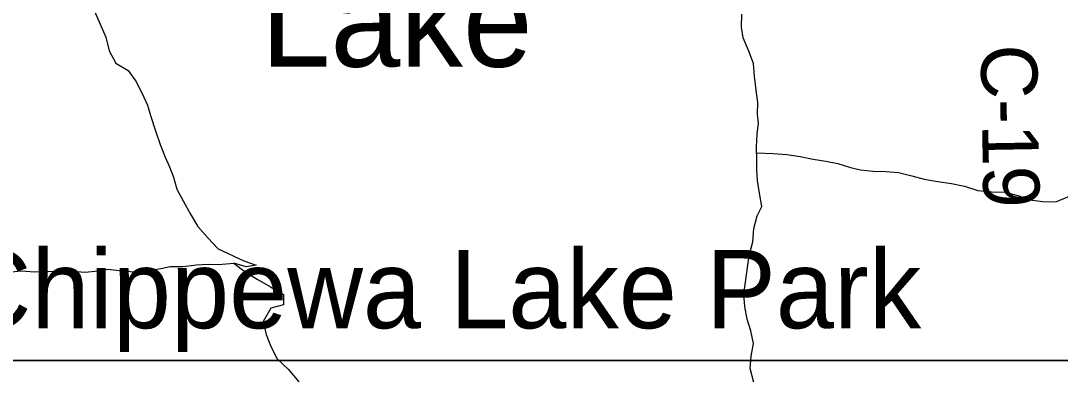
# Model space of a CAD drawing. Extents: x 1985906 to 2277390, y 930619 to 1324581.
# Drawn here: x 2129018 to 2134559, y 1116054 to 1117937 of the extents above; entities that cross this region are included whole.
import ezdxf

# ---------------------------------------------------------------- set-up
doc = ezdxf.new("R2010")
doc.units = 0
for name, color, linetype in [('GM_X_County_Road_Text', 7, 'Continuous'), ('GM_X_Major_Lake', 7, 'Continuous'), ('GM_X_Major_Lake_Text', 7, 'Continuous'), ('GM_X_Minor_River', 7, 'Continuous'), ('GM_X_Township', 7, 'Continuous'), ('GM_X_Unincorporated_Text', 7, 'Continuous')]:
    doc.layers.add(name, color=color, linetype=linetype)

msp = doc.modelspace()

# ---------------------------------------------------------------- linework, layer by layer
at = {"layer": 'GM_X_Major_Lake'}
for points in [[(2129410.9, 1117987.4), (2129441.3, 1117919.3), (2129471.7, 1117849.2), (2129490, 1117777.1), (2129524.4, 1117711), (2129590.9, 1117671.1), (2129631.3, 1117615), (2129665.7, 1117548.9), (2129694, 1117486.8), (2129710.3, 1117432.8), (2129738.8, 1117344.6), (2129761.1, 1117278.5), (2129787.5, 1117210.4), (2129811.8, 1117158.3), (2129832.1, 1117104.2), (2129850.4, 1117040.1), (2129884.8, 1116974), (2129923.2, 1116905.9), (2129961.7, 1116839.9), (2130016.1, 1116779.9), (2130070.6, 1116721.9), (2130207.4, 1116658.1), (2130273.8, 1116634.2), (2130219.6, 1116626), (2130153.2, 1116645.9), (2130215.7, 1116597.9), (2130278.1, 1116560), (2130348.6, 1116520.1), (2130419.1, 1116478.2), (2130419.3, 1116424), (2130351, 1116405.8), (2130311.1, 1116335.5), (2130325.5, 1116265.4), (2130351.8, 1116201.3), (2130384.2, 1116135.2), (2130442.7, 1116081.2), (2130501.2, 1116013.2)], [(2129410.9, 1117987.4), (2129441.3, 1117919.3), (2129471.7, 1117849.2), (2129490, 1117777.1), (2129524.4, 1117711), (2129590.9, 1117671.1), (2129631.3, 1117615), (2129665.7, 1117548.9), (2129694, 1117486.8), (2129710.3, 1117432.8), (2129738.8, 1117344.6), (2129761.1, 1117278.5), (2129787.5, 1117210.4), (2129811.8, 1117158.3), (2129832.1, 1117104.2), (2129850.4, 1117040.1), (2129884.8, 1116974), (2129923.2, 1116905.9), (2129961.7, 1116839.9), (2130016.1, 1116779.9), (2130070.6, 1116721.9), (2130207.4, 1116658.1), (2130273.8, 1116634.2), (2130219.6, 1116626), (2130153.2, 1116645.9), (2130215.7, 1116597.9), (2130278.1, 1116560), (2130348.6, 1116520.1), (2130419.1, 1116478.2), (2130419.3, 1116424), (2130351, 1116405.8), (2130311.1, 1116335.5), (2130325.5, 1116265.4), (2130351.8, 1116201.3), (2130384.2, 1116135.2), (2130442.7, 1116081.2), (2130501.2, 1116013.2)], [(2132926.1, 1116009.7), (2132905.8, 1116083.9), (2132911.5, 1116150), (2132923.3, 1116218.2), (2132909, 1116284.4), (2132890.7, 1116346.5), (2132878.4, 1116414.6), (2132872.1, 1116480.8), (2132901.5, 1116685.4), (2132921.3, 1116759.6), (2132925, 1116829.8), (2132942.9, 1116898), (2132968.8, 1116948.2), (2132956.5, 1117018.4), (2132946.2, 1117086.5), (2132941.9, 1117142.6), (2132941.7, 1117194.8), (2132939.5, 1117262.9), (2132943.2, 1117335.1), (2132951.1, 1117389.3), (2132944.8, 1117439.4), (2132946.6, 1117501.6), (2132938.3, 1117567.7), (2132930, 1117641.9), (2132923.7, 1117710.1), (2132899.4, 1117774.2), (2132869, 1117846.3), (2132860.7, 1117902.4), (2132862.5, 1117972.6)], [(2132926.1, 1116009.7), (2132905.8, 1116083.9), (2132911.5, 1116150), (2132923.3, 1116218.2), (2132909, 1116284.4), (2132890.7, 1116346.5), (2132878.4, 1116414.6), (2132872.1, 1116480.8), (2132901.5, 1116685.4), (2132921.3, 1116759.6), (2132925, 1116829.8), (2132942.9, 1116898), (2132968.8, 1116948.2), (2132956.5, 1117018.4), (2132946.2, 1117086.5), (2132941.9, 1117142.6), (2132941.7, 1117194.8), (2132939.5, 1117262.9), (2132943.2, 1117335.1), (2132951.1, 1117389.3), (2132944.8, 1117439.4), (2132946.6, 1117501.6), (2132938.3, 1117567.7), (2132930, 1117641.9), (2132923.7, 1117710.1), (2132899.4, 1117774.2), (2132869, 1117846.3), (2132860.7, 1117902.4), (2132862.5, 1117972.6)]]:
    msp.add_lwpolyline(points, dxfattribs=at)
at = {"layer": 'GM_X_Minor_River'}
for points in [[(2132938.2, 1117232.9), (2133029.2, 1117230.1), (2133101.4, 1117224.8), (2133173.6, 1117213.5), (2133241.6, 1117200.2), (2133309.7, 1117188.9), (2133373.8, 1117175.8), (2133441.7, 1117154.5), (2133493.8, 1117143.5), (2133561.9, 1117136.3), (2133630.2, 1117133), (2133696.4, 1117127.8), (2133768.4, 1117110.5), (2133834.4, 1117093.2), (2133906.5, 1117079.9), (2133978.7, 1117070.6), (2134048.7, 1117055.3), (2134120.6, 1117031.9), (2134192.8, 1117024.6), (2134265.1, 1117023.3), (2134333.1, 1117006), (2134399, 1116982.8), (2134465.1, 1116973.5), (2134535.4, 1116972.3), (2134608.3, 1117003.1)], [(2128952.2, 1116597.7), (2129020.6, 1116604.5), (2129092.9, 1116599.2), (2129163.2, 1116601.9), (2129233.6, 1116602.6), (2129313.9, 1116601.2), (2129364.1, 1116598.3), (2129428.5, 1116605.1), (2129484.9, 1116614.2), (2129557, 1116604.8), (2129625.2, 1116599.6), (2129689.6, 1116604.4), (2129764.2, 1116617.1), (2129814.6, 1116628.3), (2129882.9, 1116627), (2129955.3, 1116635.8), (2130019.7, 1116640.6), (2130069.9, 1116637.7), (2130155.3, 1116645.2)]]:
    msp.add_lwpolyline(points, dxfattribs=at)
at = {"layer": 'GM_X_Township'}
for points in [[(2139793.2, 1125847.3), (2139773.1, 1121339.9), (2139793.5, 1116176.5), (2138469.7, 1116150.1), (2134719.5, 1116126.1), (2127518.8, 1116126.7), (2123137.9, 1116108.9), (2117291.1, 1116085.2), (2113389.1, 1116084.7), (2112984.3, 1116083.4), (2113014.5, 1120666.5), (2113013.5, 1120998.4), (2113067, 1126004.1)], [(2112790.8, 1092621.1), (2112807.7, 1095161.9), (2112858.4, 1102780.4), (2112900.5, 1107211.8), (2112912.1, 1108432.1), (2112949.4, 1112361.2), (2112952.2, 1112660.2), (2112980.4, 1115674.7), (2112984.3, 1116083.4), (2113389.1, 1116084.7), (2117291.1, 1116085.2), (2123137.9, 1116108.9), (2127518.8, 1116126.7), (2134719.5, 1116126.1), (2138469.7, 1116150.1), (2139793.5, 1116176.5)]]:
    msp.add_lwpolyline(points, dxfattribs=at)

# ---------------------------------------------------------------- texts
at = {"layer": 'GM_X_County_Road_Text'}
msp.add_text('C-19', height=300, rotation=271.0299, dxfattribs=at).set_placement((2134134.9, 1117807.6))
at = {"layer": 'GM_X_Major_Lake_Text'}
msp.add_text('Lake', height=500.2, rotation=359.9641, dxfattribs=at).set_placement((2130296.7, 1117692.6))
at = {"layer": 'GM_X_Unincorporated_Text'}
msp.add_text('Chippewa Lake Park', height=417, rotation=0, dxfattribs=at).set_placement((2128672.1, 1116298.7))

doc.saveas('drawing.dxf')
